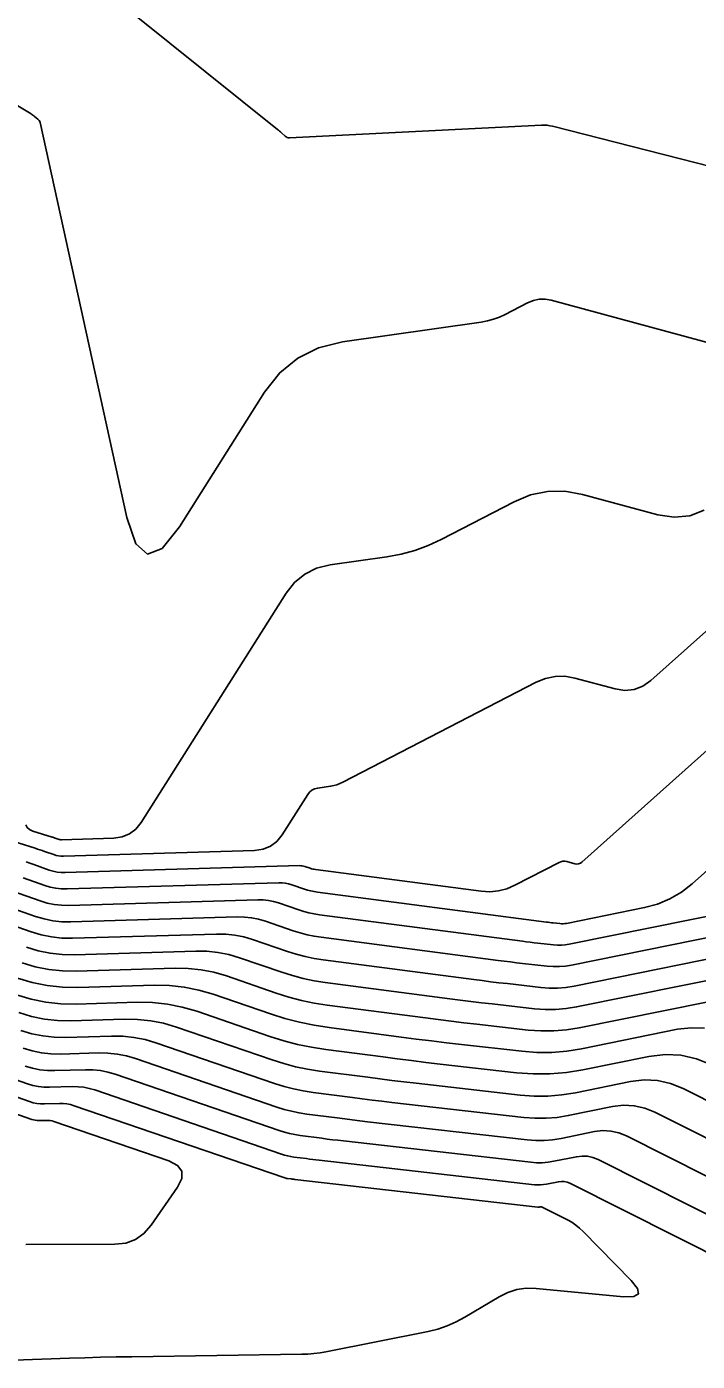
# Model space of a CAD drawing. Extents: x 1354696 to 1366163, y 660729 to 670380.
# Drawn here: x 1362199.9 to 1362239.4, y 664840.2 to 664918.9 of the extents above; entities that cross this region are included whole.
import ezdxf

# ---------------------------------------------------------------- set-up
doc = ezdxf.new("R2010")
doc.units = 0
doc.layers.add('R_Contours', color=7, linetype='Continuous')

msp = doc.modelspace()

# ---------------------------------------------------------------- linework, layer by layer
at = {"layer": 'R_Contours'}
for points in [[(1362188.371, 664920.789), (1362200.14, 664913.723), (1362200.193, 664913.69), (1362200.245, 664913.655), (1362200.296, 664913.618), (1362200.345, 664913.58), (1362200.542, 664913.422), (1362200.586, 664913.38), (1362200.622, 664913.333), (1362200.649, 664913.28), (1362200.667, 664913.221), (1362205.787, 664889.941), (1362206.314, 664888.394), (1362207.005, 664887.787), (1362207.862, 664888.121), (1362208.885, 664889.397), (1362213.907, 664897.331), (1362214.797, 664898.469), (1362215.857, 664899.342), (1362217.089, 664899.95), (1362218.492, 664900.294), (1362226.681, 664901.459), (1362227.047, 664901.527), (1362227.403, 664901.624), (1362227.75, 664901.751), (1362228.087, 664901.908), (1362229.417, 664902.596), (1362229.754, 664902.734), (1362230.097, 664902.805), (1362230.448, 664902.809), (1362230.805, 664902.745), (1362241.608, 664899.83)], [(1362243.963, 664909.657), (1362230.885, 664912.993), (1362230.723, 664913.028), (1362230.56, 664913.051), (1362230.396, 664913.061), (1362230.23, 664913.059), (1362215.378, 664912.316), (1362215.306, 664912.319), (1362215.238, 664912.336), (1362215.176, 664912.366), (1362215.119, 664912.409), (1362214.9, 664912.612), (1362214.845, 664912.662), (1362214.788, 664912.711), (1362214.732, 664912.759), (1362214.674, 664912.806), (1362204.046, 664921.328)], [(1362199.828, 664871.835), (1362199.916, 664871.677), (1362200.052, 664871.556), (1362200.234, 664871.473), (1362201.377, 664871.118), (1362201.423, 664871.103), (1362201.47, 664871.088), (1362201.516, 664871.073), (1362201.562, 664871.057), (1362201.745, 664870.992), (1362201.791, 664870.978), (1362201.838, 664870.969), (1362201.886, 664870.964), (1362201.934, 664870.963), (1362205.01, 664871.053), (1362205.508, 664871.123), (1362205.944, 664871.3), (1362206.319, 664871.585), (1362206.633, 664871.978), (1362215.178, 664885.478), (1362215.68, 664886.12), (1362216.278, 664886.612), (1362216.973, 664886.956), (1362217.764, 664887.15), (1362221.122, 664887.627), (1362221.951, 664887.781), (1362222.758, 664888.001), (1362223.544, 664888.289), (1362224.308, 664888.645), (1362228.613, 664890.87), (1362229.592, 664891.273), (1362230.592, 664891.479), (1362231.613, 664891.489), (1362232.655, 664891.303), (1362237.089, 664890.107), (1362238.06, 664889.957), (1362238.973, 664890.047), (1362239.83, 664890.376)], [(1362196.967, 664871.519), (1362200.379, 664870.458), (1362200.517, 664870.414), (1362200.655, 664870.369), (1362200.793, 664870.323), (1362200.93, 664870.275), (1362201.478, 664870.083), (1362201.616, 664870.041), (1362201.756, 664870.013), (1362201.898, 664869.997), (1362202.042, 664869.995), (1362213.318, 664870.326), (1362213.818, 664870.396), (1362214.257, 664870.574), (1362214.634, 664870.861), (1362214.949, 664871.256), (1362216.449, 664873.626), (1362216.563, 664873.771), (1362216.699, 664873.883), (1362216.857, 664873.961), (1362217.037, 664874.005), (1362217.799, 664874.114), (1362217.987, 664874.148), (1362218.17, 664874.198), (1362218.349, 664874.264), (1362218.522, 664874.345), (1362229.925, 664880.239), (1362230.477, 664880.466), (1362231.04, 664880.582), (1362231.616, 664880.588), (1362232.203, 664880.483), (1362234.575, 664879.843), (1362235.152, 664879.754), (1362235.694, 664879.807), (1362236.203, 664880.003), (1362236.678, 664880.341), (1362243.158, 664886.125)], [(1362199.84, 664869.65), (1362200.07, 664869.573), (1362200.298, 664869.494), (1362201.21, 664869.173), (1362201.44, 664869.104), (1362201.673, 664869.057), (1362201.91, 664869.031), (1362202.15, 664869.027), (1362215.96, 664869.433), (1362216.041, 664869.431), (1362216.121, 664869.423), (1362216.2, 664869.407), (1362216.278, 664869.384), (1362216.588, 664869.278), (1362216.666, 664869.254), (1362216.744, 664869.233), (1362216.824, 664869.217), (1362216.905, 664869.204), (1362226.675, 664867.928), (1362227.193, 664867.898), (1362227.697, 664867.947), (1362228.187, 664868.073), (1362228.664, 664868.277), (1362231.265, 664869.621), (1362231.375, 664869.667), (1362231.489, 664869.69), (1362231.604, 664869.691), (1362231.722, 664869.67), (1362232.198, 664869.542), (1362232.314, 664869.524), (1362232.423, 664869.534), (1362232.525, 664869.574), (1362232.62, 664869.642), (1362244.249, 664880.024)], [(1362245.459, 664874.027), (1362239.118, 664868.366), (1362238.486, 664867.871), (1362237.807, 664867.472), (1362237.081, 664867.168), (1362236.306, 664866.959), (1362231.712, 664866.033), (1362231.614, 664866.017), (1362231.516, 664866.009), (1362231.418, 664866.008), (1362231.32, 664866.016), (1362230.926, 664866.061), (1362230.827, 664866.072), (1362230.729, 664866.084), (1362230.631, 664866.096), (1362230.532, 664866.109), (1362217.021, 664867.873), (1362216.826, 664867.904), (1362216.633, 664867.944), (1362216.443, 664867.993), (1362216.255, 664868.053), (1362215.507, 664868.309), (1362215.319, 664868.364), (1362215.128, 664868.402), (1362214.935, 664868.423), (1362214.739, 664868.426), (1362202.258, 664868.059), (1362201.922, 664868.065), (1362201.591, 664868.1), (1362201.265, 664868.167), (1362200.943, 664868.264), (1362199.666, 664868.712)], [(1362246.19, 664867.692), (1362231.859, 664864.802), (1362231.632, 664864.765), (1362231.403, 664864.746), (1362231.174, 664864.746), (1362230.945, 664864.763), (1362230.024, 664864.867), (1362229.794, 664864.894), (1362229.564, 664864.922), (1362229.334, 664864.95), (1362229.105, 664864.98), (1362217.137, 664866.543), (1362216.828, 664866.591), (1362216.522, 664866.654), (1362216.22, 664866.733), (1362215.922, 664866.827), (1362214.736, 664867.234), (1362214.438, 664867.322), (1362214.135, 664867.382), (1362213.828, 664867.414), (1362213.517, 664867.419), (1362202.366, 664867.091), (1362201.934, 664867.098), (1362201.509, 664867.144), (1362201.089, 664867.229), (1362200.676, 664867.354), (1362199.034, 664867.93)], [(1362198.403, 664867.149), (1362200.408, 664866.444), (1362200.914, 664866.292), (1362201.426, 664866.188), (1362201.946, 664866.132), (1362202.474, 664866.123), (1362212.295, 664866.412), (1362212.722, 664866.405), (1362213.142, 664866.361), (1362213.557, 664866.279), (1362213.965, 664866.158), (1362215.589, 664865.602), (1362215.998, 664865.473), (1362216.411, 664865.365), (1362216.829, 664865.278), (1362217.252, 664865.212), (1362227.677, 664863.851), (1362228.038, 664863.804), (1362228.399, 664863.759), (1362228.761, 664863.716), (1362229.122, 664863.674), (1362230.569, 664863.51), (1362230.93, 664863.483), (1362231.29, 664863.484), (1362231.649, 664863.513), (1362232.006, 664863.571), (1362245.099, 664866.212)], [(1362243.389, 664864.607), (1362232.154, 664862.341), (1362231.666, 664862.262), (1362231.177, 664862.221), (1362230.686, 664862.22), (1362230.194, 664862.256), (1362228.221, 664862.481), (1362227.727, 664862.538), (1362227.235, 664862.597), (1362226.742, 664862.658), (1362226.249, 664862.722), (1362217.368, 664863.881), (1362216.831, 664863.965), (1362216.3, 664864.076), (1362215.775, 664864.213), (1362215.257, 664864.376), (1362213.194, 664865.083), (1362212.675, 664865.236), (1362212.149, 664865.34), (1362211.615, 664865.397), (1362211.074, 664865.405), (1362202.582, 664865.155), (1362201.958, 664865.165), (1362201.344, 664865.232), (1362200.738, 664865.355), (1362200.141, 664865.535), (1362197.771, 664866.367)], [(1362199.874, 664864.625), (1362200.562, 664864.418), (1362201.261, 664864.276), (1362201.97, 664864.199), (1362202.69, 664864.187), (1362209.852, 664864.398), (1362210.508, 664864.388), (1362211.156, 664864.32), (1362211.794, 664864.193), (1362212.423, 664864.008), (1362214.924, 664863.151), (1362215.553, 664862.952), (1362216.189, 664862.786), (1362216.833, 664862.652), (1362217.484, 664862.551), (1362224.822, 664861.592), (1362225.446, 664861.512), (1362226.07, 664861.435), (1362226.694, 664861.36), (1362227.319, 664861.287), (1362229.819, 664861.003), (1362230.442, 664860.957), (1362231.064, 664860.959), (1362231.684, 664861.01), (1362232.301, 664861.11), (1362241.678, 664863.001)], [(1362239.967, 664861.396), (1362232.449, 664859.879), (1362231.701, 664859.758), (1362230.951, 664859.696), (1362230.198, 664859.694), (1362229.443, 664859.75), (1362226.417, 664860.094), (1362225.661, 664860.182), (1362224.905, 664860.272), (1362224.149, 664860.366), (1362223.394, 664860.463), (1362217.6, 664861.22), (1362216.835, 664861.34), (1362216.078, 664861.497), (1362215.33, 664861.692), (1362214.591, 664861.925), (1362211.652, 664862.933), (1362210.913, 664863.15), (1362210.162, 664863.299), (1362209.402, 664863.379), (1362208.631, 664863.391), (1362202.797, 664863.22), (1362201.982, 664863.232), (1362201.179, 664863.319), (1362200.387, 664863.48), (1362199.606, 664863.715)], [(1362199.339, 664862.806), (1362200.211, 664862.543), (1362201.096, 664862.363), (1362201.994, 664862.266), (1362202.905, 664862.252), (1362207.409, 664862.384), (1362208.295, 664862.371), (1362209.169, 664862.278), (1362210.031, 664862.107), (1362210.881, 664861.857), (1362214.258, 664860.7), (1362215.107, 664860.432), (1362215.967, 664860.208), (1362216.836, 664860.027), (1362217.716, 664859.889), (1362221.967, 664859.334), (1362222.853, 664859.22), (1362223.74, 664859.11), (1362224.628, 664859.004), (1362225.515, 664858.901), (1362229.068, 664858.497), (1362229.954, 664858.431), (1362230.838, 664858.434), (1362231.719, 664858.507), (1362232.596, 664858.649), (1362238.256, 664859.79), (1362239.059, 664859.887), (1362239.844, 664859.85)], [(1362199.282, 664861.822), (1362200.14, 664861.564), (1362201.011, 664861.387), (1362201.894, 664861.291), (1362202.79, 664861.277), (1362206.399, 664861.383), (1362207.295, 664861.37), (1362208.179, 664861.276), (1362209.051, 664861.103), (1362209.911, 664860.851), (1362214.225, 664859.371), (1362215.034, 664859.116), (1362215.852, 664858.903), (1362216.68, 664858.731), (1362217.518, 664858.6), (1362220.889, 664858.16), (1362221.732, 664858.051), (1362222.575, 664857.946), (1362223.419, 664857.845), (1362224.263, 664857.747), (1362228.764, 664857.236), (1362229.746, 664857.162), (1362230.725, 664857.166), (1362231.701, 664857.246), (1362232.673, 664857.404), (1362236.556, 664858.187), (1362237.515, 664858.302), (1362238.454, 664858.258), (1362239.371, 664858.054), (1362240.266, 664857.689)], [(1362190.079, 664860.036), (1362199.924, 664856.579), (1362200.244, 664856.483), (1362200.569, 664856.417), (1362200.899, 664856.381), (1362201.233, 664856.376), (1362202.58, 664856.415), (1362202.914, 664856.41), (1362203.244, 664856.376), (1362203.569, 664856.311), (1362203.89, 664856.217), (1362214.91, 664852.438), (1362215.088, 664852.382), (1362215.268, 664852.335), (1362215.451, 664852.297), (1362215.635, 664852.268), (1362216.378, 664852.171), (1362216.564, 664852.147), (1362216.75, 664852.124), (1362216.936, 664852.102), (1362217.122, 664852.08), (1362229.813, 664850.638), (1362229.992, 664850.624), (1362230.17, 664850.625), (1362230.347, 664850.639), (1362230.524, 664850.668), (1362231.229, 664850.81), (1362231.404, 664850.831), (1362231.574, 664850.823), (1362231.741, 664850.786), (1362231.904, 664850.72), (1362241.404, 664845.947)], [(1362243.348, 664853.907), (1362238.594, 664856.295), (1362237.845, 664856.6), (1362237.078, 664856.771), (1362236.293, 664856.808), (1362235.49, 664856.711), (1362232.243, 664856.056), (1362231.43, 664855.925), (1362230.614, 664855.858), (1362229.795, 664855.855), (1362228.974, 664855.916), (1362222.835, 664856.614), (1362222.122, 664856.697), (1362221.41, 664856.782), (1362220.698, 664856.87), (1362219.987, 664856.962), (1362217.141, 664857.333), (1362216.434, 664857.444), (1362215.735, 664857.589), (1362215.044, 664857.769), (1362214.362, 664857.985), (1362208.707, 664859.924), (1362207.954, 664860.145), (1362207.192, 664860.296), (1362206.419, 664860.378), (1362205.635, 664860.39), (1362202.479, 664860.297), (1362201.695, 664860.309), (1362200.923, 664860.393), (1362200.161, 664860.548), (1362199.411, 664860.774)], [(1362189.084, 664859.382), (1362200.053, 664855.531), (1362200.265, 664855.467), (1362200.481, 664855.423), (1362200.7, 664855.399), (1362200.922, 664855.396), (1362201.816, 664855.422), (1362202.038, 664855.419), (1362202.257, 664855.395), (1362202.473, 664855.353), (1362202.686, 664855.29), (1362215.047, 664851.052), (1362215.099, 664851.035), (1362215.151, 664851.021), (1362215.205, 664851.01), (1362215.259, 664851.002), (1362215.476, 664850.973), (1362215.53, 664850.966), (1362215.585, 664850.96), (1362215.639, 664850.953), (1362215.693, 664850.947), (1362230.023, 664849.318), (1362230.041, 664849.317), (1362230.058, 664849.317), (1362230.076, 664849.318), (1362230.094, 664849.321), (1362230.164, 664849.335), (1362230.182, 664849.337), (1362230.199, 664849.336), (1362230.215, 664849.333), (1362230.231, 664849.326), (1362231.759, 664848.559), (1362232.012, 664848.419), (1362232.251, 664848.259), (1362232.475, 664848.08), (1362232.686, 664847.883), (1362235.523, 664844.995), (1362235.9, 664844.522), (1362235.95, 664844.205), (1362235.673, 664844.044), (1362235.068, 664844.039), (1362229.909, 664844.526), (1362229.334, 664844.537), (1362228.779, 664844.458), (1362228.245, 664844.291), (1362227.73, 664844.034), (1362225.714, 664842.827), (1362225.2, 664842.549), (1362224.669, 664842.317), (1362224.12, 664842.132), (1362223.553, 664841.994), (1362217.527, 664840.793), (1362217.174, 664840.731), (1362216.819, 664840.685), (1362216.463, 664840.656), (1362216.105, 664840.642), (1362206.07, 664840.503), (1362205.151, 664840.487), (1362204.233, 664840.467), (1362203.314, 664840.441), (1362202.396, 664840.41), (1362197.493, 664840.231)], [(1362199.539, 664859.725), (1362200.182, 664859.531), (1362200.834, 664859.399), (1362201.496, 664859.327), (1362202.167, 664859.317), (1362204.871, 664859.396), (1362205.542, 664859.386), (1362206.205, 664859.316), (1362206.858, 664859.186), (1362207.502, 664858.997), (1362214.499, 664856.598), (1362215.055, 664856.423), (1362215.618, 664856.276), (1362216.188, 664856.157), (1362216.765, 664856.067), (1362219.085, 664855.764), (1362219.665, 664855.69), (1362220.245, 664855.618), (1362220.826, 664855.548), (1362221.407, 664855.481), (1362229.184, 664854.596), (1362229.844, 664854.547), (1362230.503, 664854.549), (1362231.159, 664854.604), (1362231.813, 664854.709), (1362234.425, 664855.236), (1362235.071, 664855.314), (1362235.702, 664855.284), (1362236.319, 664855.147), (1362236.921, 664854.901), (1362242.862, 664851.917)], [(1362199.822, 664847.117), (1362205.075, 664847.127), (1362205.719, 664847.198), (1362206.29, 664847.409), (1362206.788, 664847.758), (1362207.214, 664848.247), (1362208.77, 664850.481), (1362209.029, 664850.997), (1362209.031, 664851.429), (1362208.775, 664851.776), (1362208.26, 664852.039), (1362201.482, 664854.363), (1362201.376, 664854.394), (1362201.27, 664854.415), (1362201.162, 664854.427), (1362201.052, 664854.428), (1362200.61, 664854.415), (1362200.501, 664854.417), (1362200.393, 664854.429), (1362200.286, 664854.45), (1362200.181, 664854.482), (1362188.09, 664858.728)], [(1362199.668, 664858.676), (1362200.203, 664858.515), (1362200.746, 664858.405), (1362201.297, 664858.345), (1362201.856, 664858.336), (1362204.107, 664858.402), (1362204.666, 664858.394), (1362205.218, 664858.336), (1362205.762, 664858.228), (1362206.298, 664858.07), (1362214.636, 664855.211), (1362215.066, 664855.076), (1362215.502, 664854.962), (1362215.942, 664854.87), (1362216.388, 664854.801), (1362218.182, 664854.567), (1362218.631, 664854.509), (1362219.08, 664854.453), (1362219.529, 664854.399), (1362219.978, 664854.347), (1362229.393, 664853.277), (1362229.893, 664853.239), (1362230.392, 664853.241), (1362230.888, 664853.282), (1362231.383, 664853.362), (1362233.36, 664853.761), (1362233.848, 664853.82), (1362234.326, 664853.797), (1362234.793, 664853.693), (1362235.249, 664853.508), (1362242.376, 664849.927)], [(1362199.796, 664857.628), (1362200.224, 664857.499), (1362200.658, 664857.411), (1362201.098, 664857.363), (1362201.544, 664857.356), (1362203.343, 664857.409), (1362203.79, 664857.402), (1362204.231, 664857.356), (1362204.665, 664857.27), (1362205.094, 664857.143), (1362214.773, 664853.825), (1362215.077, 664853.729), (1362215.385, 664853.648), (1362215.697, 664853.584), (1362216.012, 664853.534), (1362217.28, 664853.369), (1362217.597, 664853.328), (1362217.915, 664853.289), (1362218.232, 664853.251), (1362218.55, 664853.214), (1362229.603, 664851.957), (1362229.943, 664851.932), (1362230.281, 664851.933), (1362230.618, 664851.961), (1362230.953, 664852.015), (1362232.295, 664852.286), (1362232.626, 664852.326), (1362232.95, 664852.31), (1362233.267, 664852.24), (1362233.576, 664852.114), (1362241.89, 664847.937)]]:
    msp.add_lwpolyline(points, dxfattribs=at)

doc.saveas('drawing.dxf')
